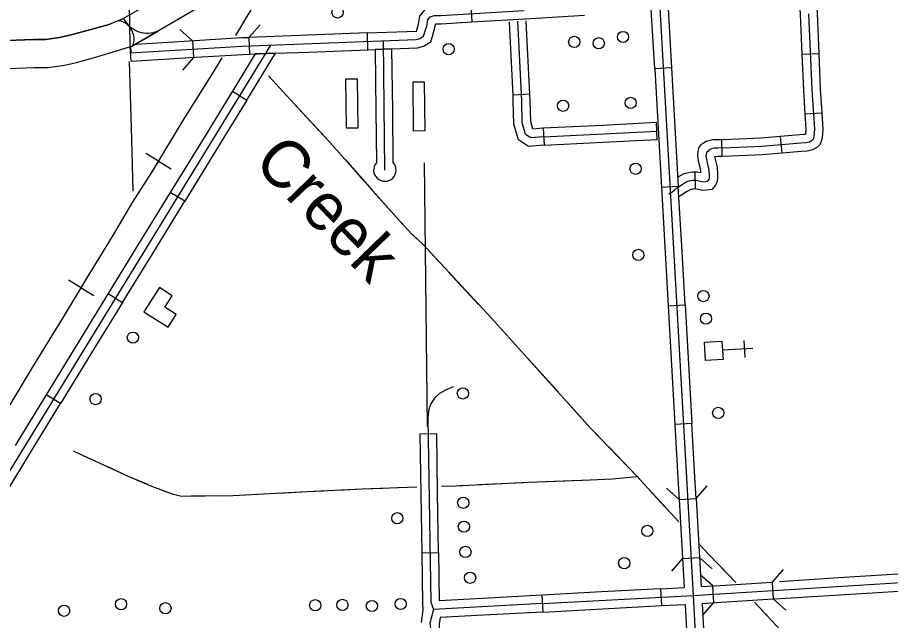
# Model space of a CAD drawing. Extents: x 309348 to 309445, y 336383 to 336484.
# Drawn here: x 309354.023 to 309355.577, y 336400.935 to 336402.009 of the extents above; entities that cross this region are included whole.
import ezdxf

# ---------------------------------------------------------------- set-up
doc = ezdxf.new("R2010")
doc.units = 0
doc.layers.add('R_Annotation', color=7, linetype='Continuous')

msp = doc.modelspace()

# ---------------------------------------------------------------- linework, layer by layer
at = {"layer": 'R_Annotation'}
for p, q in [((309354.8297, 336402.0308), (309354.8315, 336402.0009)), ((309354.3348, 336401.9676), (309354.3366, 336401.9376)), ((309354.4347, 336401.9734), (309354.4361, 336401.9434)), ((309354.6469, 336401.9513), (309354.6458, 336401.9813)), ((309354.2253, 336401.9308), (309354.2238, 336401.9558)), ((309354.6896, 336401.9528), (309354.6596, 336401.9517)), ((309354.4823, 336401.9451), (309354.4462, 336401.9438)), ((309355.4188, 336401.9432), (309355.4488, 336401.9445)), ((309355.1869, 336401.9189), (309355.157, 336401.9172)), ((309354.4057, 336401.8776), (309354.4313, 336401.8619)), ((309354.9349, 336401.8723), (309354.9049, 336401.8708)), ((309355.4243, 336401.8374), (309355.4542, 336401.8393)), ((309354.9586, 336401.8116), (309354.9601, 336401.7816)), ((309355.1615, 336401.7916), (309355.16, 336401.8216)), ((309355.3805, 336401.797), (309355.3831, 336401.7671)), ((309355.276, 336401.7913), (309355.2767, 336401.7613)), ((309354.2743, 336401.7532), (309354.2516, 336401.7668)), ((309354.2743, 336401.7532), (309354.2969, 336401.7395)), ((309355.2281, 336401.7336), (309355.2287, 336401.7036)), ((309355.199, 336401.708), (309355.169, 336401.7063)), ((309354.3208, 336401.6818), (309354.2952, 336401.6975)), ((309354.1365, 336401.5279), (309354.1139, 336401.5415)), ((309354.1365, 336401.5279), (309354.1591, 336401.5142)), ((309354.1848, 336401.5174), (309354.2104, 336401.5017)), ((309355.181, 336401.4954), (309355.211, 336401.4971)), ((309355.3156, 336401.4337), (309355.3174, 336401.4038)), ((309355.3315, 336401.4197), (309355.2777, 336401.4164)), ((309354.1, 336401.3216), (309354.0744, 336401.3373)), ((309354.1, 336401.3216), (309354.1, 336401.3216)), ((309354.7691, 336401.2678), (309354.7391, 336401.2673)), ((309355.2156, 336401.1519), (309355.2156, 336401.1519)), ((309354.7424, 336401.0561), (309354.7724, 336401.0566)), ((309355.2216, 336401.0466), (309355.2216, 336401.0466)), ((309355.3659, 336401.0038), (309355.3677, 336400.9739)), ((309355.1697, 336400.962), (309355.1681, 336400.9919)), ((309355.1697, 336400.962), (309355.1681, 336400.9919)), ((309355.2622, 336400.9673), (309355.2603, 336400.9972)), ((309355.3668, 336400.9888), (309355.3668, 336400.9888)), ((309354.9562, 336400.9805), (309354.9578, 336400.9506)), ((309355.2613, 336400.9822), (309355.2613, 336400.9822)), ((309355.3677, 336400.9739), (309355.3808, 336400.9747))]:
    msp.add_line(p, q, dxfattribs=at)
for points in [[(309355.1315, 336402.7951), (309355.1351, 336402.7088), (309355.1653, 336402.0358), (309355.2254, 336400.98), (309355.3345, 336398.9303)], [(309354.5329, 336402.232), (309354.5032, 336402.1838), (309354.4909, 336402.1681), (309354.476, 336402.1452), (309354.455, 336402.1194), (309354.4381, 336402.1041), (309354.4134, 336402.0787), (309354.3646, 336402.0394), (309354.3463, 336402.027), (309354.2287, 336401.9584)], [(309354.2039, 336402.0031), (309354.3195, 336402.0692), (309354.3347, 336402.0796), (309354.3797, 336402.1158), (309354.4034, 336402.1402), (309354.4186, 336402.1539), (309354.4355, 336402.1747), (309354.4502, 336402.1973), (309354.4622, 336402.2125), (309354.4711, 336402.227)], [(309354.2259, 336401.9459), (309354.224, 336401.9615), (309354.2201, 336402.1733)], [(309354.4418, 336402.0282), (309354.4111, 336401.9767)], [(309354.733, 336401.9845), (309354.7367, 336401.9969), (309354.739, 336402.011), (309354.7489, 336402.0227), (309354.7623, 336402.0271), (309354.7756, 336402.0276), (309354.8297, 336402.0308)], [(309355.4149, 336402.0355), (309355.4147, 336402.0322), (309355.4159, 336402.0147), (309355.4188, 336401.9432)], [(309355.445, 336402.0373), (309355.4447, 336402.0325), (309355.4459, 336402.0164), (309355.4488, 336401.9445)], [(309354.4233, 336401.958), (309354.7325, 336401.9695), (309354.7392, 336401.9716), (309354.7459, 336401.9756), (309354.7513, 336401.9936), (309354.7531, 336402.0045), (309354.7576, 336402.0098), (309354.7649, 336402.0121), (309354.7763, 336402.0126), (309354.9248, 336402.0215)], [(309354.9263, 336402.0065), (309355.0318, 336402.0128)], [(309355.157, 336401.9172), (309355.151, 336402.0227)], [(309355.1809, 336402.0244), (309355.1869, 336401.9189)], [(309355.4309, 336402.0155), (309355.4364, 336401.8805), (309355.4411, 336401.8102), (309355.4403, 336401.7968), (309355.4393, 336401.7934), (309355.4384, 336401.7913), (309355.4367, 336401.7898), (309355.4322, 336401.7871), (309355.4261, 336401.7858), (309355.4167, 336401.785), (309355.3475, 336401.779), (309355.2924, 336401.7767), (309355.2692, 336401.7762), (309355.2624, 336401.776), (309355.2582, 336401.7751), (309355.2537, 336401.7731), (309355.2517, 336401.7701), (309355.2492, 336401.7686), (309355.2481, 336401.7627), (309355.2489, 336401.7563), (309355.253, 336401.7398), (309355.2539, 336401.729), (309355.2538, 336401.7234), (309355.2532, 336401.7203), (309355.2521, 336401.7184), (309355.2506, 336401.7168), (309355.2474, 336401.7162), (309355.2434, 336401.7159), (309355.2306, 336401.7186), (309355.2254, 336401.7185), (309355.2226, 336401.7182), (309355.2179, 336401.7173), (309355.2143, 336401.7163), (309355.211, 336401.7145), (309355.2056, 336401.711), (309355.1993, 336401.707), (309355.1958, 336401.7048), (309355.1916, 336401.7011), (309355.1878, 336401.6977), (309355.1824, 336401.6935)], [(309354.2122, 336402.007), (309354.1866, 336401.996), (309354.1475, 336401.9858), (309354.1164, 336401.9772), (309354.0977, 336401.9731), (309354.0738, 336401.9696), (309354.052, 336401.9695), (309353.5398, 336401.9503)], [(309354.189, 336401.9972), (309354.1866, 336401.996), (309354.1475, 336401.9858), (309354.1164, 336401.9772), (309354.0977, 336401.9731), (309354.0738, 336401.9696), (309354.052, 336401.9695), (309353.5398, 336401.9503)], [(309353.5398, 336401.9503), (309354.052, 336401.9695), (309354.0738, 336401.9696), (309354.0977, 336401.9731), (309354.1164, 336401.9772), (309354.1475, 336401.9858), (309354.1866, 336401.996), (309354.189, 336401.9972)], [(309354.7616, 336401.9757), (309354.766, 336401.9902), (309354.7671, 336401.9971), (309354.7676, 336401.9972), (309354.7771, 336401.9976), (309354.8315, 336402.0009)], [(309354.8315, 336402.0009), (309354.9257, 336402.0065)], [(309354.8997, 336401.9763), (309354.8984, 336402.0013)], [(309354.9593, 336401.7966), (309354.9364, 336401.7946), (309354.9274, 336401.8006), (309354.9214, 336401.8215), (309354.9204, 336401.8604), (309354.9134, 336402.0021)], [(309354.9297, 336401.9778), (309354.9284, 336402.0028)], [(309353.5417, 336401.9003), (309354.053, 336401.9195), (309354.0776, 336401.9196), (309354.1067, 336401.9239), (309354.1285, 336401.9286), (309354.1605, 336401.9375), (309354.2287, 336401.9584), (309354.2746, 336401.9853)], [(309354.3123, 336401.9873), (309354.3348, 336401.9674)], [(309354.4347, 336401.9734), (309354.455, 336401.9955)], [(309354.6458, 336401.9813), (309354.733, 336401.9845)], [(309354.2347, 336401.9614), (309354.3289, 336401.9672)], [(309354.3289, 336401.9672), (309354.4226, 336401.973), (309354.4347, 336401.9734)], [(309354.5403, 336401.9773), (309354.4347, 336401.9734)], [(309354.6458, 336401.9813), (309354.5403, 336401.9773)], [(309354.6596, 336401.9517), (309354.6896, 336401.9528), (309354.7351, 336401.9545), (309354.7454, 336401.9578), (309354.7586, 336401.9656), (309354.7616, 336401.9757)], [(309354.6769, 336401.7373), (309354.6744, 336401.9673)], [(309354.9049, 336401.8708), (309354.8997, 336401.9763)], [(309354.9349, 336401.8723), (309354.9297, 336401.9778)], [(309354.4737, 336401.9598), (309353.8081, 336400.8743), (309353.8058, 336400.8682), (309353.805, 336400.8533), (309353.801, 336400.8434), (309353.7618, 336400.7799), (309353.7585, 336400.7734), (309353.7577, 336400.7659), (309353.7586, 336400.7414), (309353.7581, 336400.7368), (309353.7536, 336400.7335), (309353.7408, 336400.7316)], [(309354.2244, 336401.9458), (309354.4233, 336401.958)], [(309354.5414, 336401.9473), (309354.6469, 336401.9513)], [(309354.6469, 336401.9513), (309354.6596, 336401.9517)], [(309354.6596, 336401.9517), (309354.6608, 336401.8428)], [(309354.6908, 336401.8431), (309354.6896, 336401.9528)], [(309353.7982, 336400.9705), (309353.8189, 336401.0042), (309353.8314, 336401.0264), (309353.8686, 336401.0849), (309353.9297, 336401.1848), (309353.9734, 336401.2538), (309354.0083, 336401.3163), (309354.052, 336401.3887), (309354.1031, 336401.4725), (309354.1489, 336401.5483), (309354.1923, 336401.6187), (309354.2278, 336401.6792), (309354.2627, 336401.734), (309354.3198, 336401.8286), (309354.374, 336401.9146), (309354.3875, 336401.9372)], [(309354.0083, 336401.3163), (309354.052, 336401.3887), (309354.1031, 336401.4725), (309354.1489, 336401.5483), (309354.1923, 336401.6187), (309354.2278, 336401.6792), (309354.2627, 336401.734), (309354.3198, 336401.8286), (309354.374, 336401.9146), (309354.3875, 336401.9372)], [(309354.2253, 336401.9308), (309354.3307, 336401.9373)], [(309354.3367, 336401.9375), (309354.3168, 336401.915)], [(309354.3307, 336401.9373), (309354.424, 336401.943), (309354.4359, 336401.9434)], [(309354.4462, 336401.9438), (309354.4057, 336401.8776)], [(309354.4313, 336401.8619), (309354.4823, 336401.9451)], [(309354.4361, 336401.9434), (309354.4823, 336401.9451), (309354.5414, 336401.9473)], [(309355.4188, 336401.9432), (309355.4215, 336401.8797), (309355.4243, 336401.8374)], [(309355.4488, 336401.9445), (309355.4514, 336401.8813), (309355.4542, 336401.8393)], [(309354.2218, 336401.9306), (309354.2259, 336401.7924), (309354.2287, 336401.6999)], [(309354.4699, 336401.9049), (309354.5017, 336401.8702), (309354.5714, 336401.7953), (309354.6064, 336401.7563), (309354.6542, 336401.7013), (309354.6994, 336401.6512), (309354.7242, 336401.6237), (309354.7448, 336401.6046)], [(309354.4699, 336401.9049), (309354.4967, 336401.8757)], [(309355.157, 336401.9172), (309355.163, 336401.8117)], [(309355.1869, 336401.9189), (309355.193, 336401.8135)], [(309354.4057, 336401.8776), (309354.3505, 336401.7876)], [(309354.4313, 336401.8619), (309354.376, 336401.7719)], [(309354.9606, 336401.7816), (309354.9324, 336401.7792), (309354.9145, 336401.7912), (309354.9065, 336401.8192), (309354.9054, 336401.8599), (309354.9049, 336401.8708)], [(309354.958, 336401.8115), (309354.9403, 336401.81), (309354.9403, 336401.81), (309354.9364, 336401.8238), (309354.9354, 336401.861), (309354.9349, 336401.8723)], [(309354.5146, 336401.8563), (309354.5686, 336401.7983)], [(309354.6608, 336401.8428), (309354.6618, 336401.7504)], [(309354.6918, 336401.7507), (309354.6908, 336401.8431)], [(309355.4243, 336401.8374), (309355.4261, 336401.8101), (309355.4255, 336401.801), (309355.4238, 336401.8006), (309355.4155, 336401.8), (309355.3805, 336401.797)], [(309355.4542, 336401.8393), (309355.4561, 336401.8102), (309355.4551, 336401.7943), (309355.4534, 336401.7883), (309355.4508, 336401.7823), (309355.4455, 336401.7776), (309355.4378, 336401.773), (309355.4283, 336401.7709), (309355.4179, 336401.7701), (309355.3831, 336401.7671)], [(309355.0641, 336401.8168), (309354.9586, 336401.8116)], [(309355.16, 336401.8216), (309355.0641, 336401.8168)], [(309355.163, 336401.8117), (309355.169, 336401.7063)], [(309355.193, 336401.8135), (309355.199, 336401.708)], [(309354.9593, 336401.7966), (309355.1608, 336401.8066)], [(309355.3805, 336401.797), (309355.3466, 336401.794), (309355.2919, 336401.7917), (309355.276, 336401.7913)], [(309354.3505, 336401.7876), (309354.2952, 336401.6975)], [(309354.9601, 336401.7816), (309355.0656, 336401.7868)], [(309355.0656, 336401.7868), (309355.1615, 336401.7916)], [(309355.276, 336401.7913), (309355.2688, 336401.7912), (309355.2607, 336401.7909), (309355.2535, 336401.7895), (309355.2487, 336401.7881), (309355.2439, 336401.7853), (309355.2399, 336401.7825), (309355.2356, 336401.7778), (309355.2336, 336401.7711), (309355.233, 336401.7631), (309355.2341, 336401.7535), (309355.2382, 336401.7374), (309355.2386, 336401.7323), (309355.2321, 336401.7337), (309355.2281, 336401.7336)], [(309354.376, 336401.7719), (309354.3208, 336401.6818)], [(309354.5863, 336401.7787), (309354.6064, 336401.7563), (309354.6386, 336401.7192)], [(309355.3831, 336401.7671), (309355.3485, 336401.7641), (309355.2929, 336401.7617), (309355.2767, 336401.7613)], [(309354.7466, 336401.7499), (309354.7524, 336401.2808)], [(309355.2767, 336401.7613), (309355.2696, 336401.7612), (309355.2641, 336401.761), (309355.2636, 336401.7609), (309355.2635, 336401.7608), (309355.2637, 336401.759), (309355.2679, 336401.7422), (309355.2689, 336401.7295), (309355.2688, 336401.7218), (309355.2674, 336401.7149), (309355.2643, 336401.7096), (309355.2623, 336401.7066), (309355.2584, 336401.7029), (309355.2492, 336401.7012), (309355.2423, 336401.7008), (309355.2292, 336401.7036), (309355.2287, 336401.7036)], [(309355.2281, 336401.7336), (309355.2243, 336401.7335), (309355.2203, 336401.733), (309355.2145, 336401.7319), (309355.2086, 336401.7303), (309355.2033, 336401.7274), (309355.1981, 336401.7239)], [(309355.169, 336401.7063), (309355.175, 336401.6008)], [(309355.205, 336401.6025), (309355.199, 336401.708)], [(309355.2287, 336401.7036), (309355.2265, 336401.7035), (309355.225, 336401.7033), (309355.2213, 336401.7027), (309355.2201, 336401.7023), (309355.2187, 336401.7016), (309355.2137, 336401.6983), (309355.2073, 336401.6943), (309355.2, 336401.6897)], [(309354.2952, 336401.6975), (309354.24, 336401.6075)], [(309354.656, 336401.6993), (309354.6994, 336401.6512), (309354.7091, 336401.6405)], [(309354.2656, 336401.5918), (309354.3208, 336401.6818)], [(309354.727, 336401.6212), (309354.7448, 336401.6046)], [(309354.24, 336401.6075), (309354.1848, 336401.5174)], [(309354.7448, 336401.6046), (309354.8667, 336401.4735), (309355.043, 336401.278), (309355.1255, 336401.1919), (309355.1856, 336401.1263), (309355.1998, 336401.1109)], [(309354.7448, 336401.6046), (309354.7718, 336401.5756)], [(309355.175, 336401.6008), (309355.181, 336401.4954)], [(309355.211, 336401.4971), (309355.205, 336401.6025)], [(309354.2104, 336401.5017), (309354.2656, 336401.5918)], [(309354.7898, 336401.5563), (309354.8437, 336401.4982)], [(309354.1848, 336401.5174), (309354.1296, 336401.4274)], [(309354.2104, 336401.5017), (309354.1552, 336401.4117)], [(309355.181, 336401.4954), (309355.187, 336401.3899)], [(309355.211, 336401.4971), (309355.217, 336401.3916)], [(309354.8617, 336401.4789), (309354.8667, 336401.4735), (309354.9149, 336401.4201)], [(309354.1296, 336401.4274), (309354.0744, 336401.3373)], [(309354.1552, 336401.4117), (309354.1, 336401.3216)], [(309354.9325, 336401.4005), (309354.9856, 336401.3417)], [(309355.217, 336401.3916), (309355.223, 336401.2861)], [(309355.187, 336401.3899), (309355.193, 336401.2844)], [(309354.7986, 336401.3513), (309354.7846, 336401.3454), (309354.7743, 336401.3395), (309354.7653, 336401.3311), (309354.7589, 336401.3213), (309354.7551, 336401.3116), (309354.7536, 336401.2961), (309354.7588, 336400.9679), (309354.7637, 336400.9552), (309354.757, 336400.9309), (309354.7585, 336400.9175), (309354.77, 336400.1197)], [(309354.0744, 336401.3373), (309354.0192, 336401.2472)], [(309354.0447, 336401.2316), (309354.1, 336401.3216)], [(309355.0033, 336401.3221), (309355.043, 336401.278), (309355.0568, 336401.2636)], [(309354.7391, 336401.2673), (309354.7408, 336401.1617)], [(309354.7708, 336401.1622), (309354.7691, 336401.2678)], [(309354.1222, 336401.2376), (309354.1324, 336401.2328), (309354.2215, 336401.1919), (309354.2618, 336401.1749), (309354.2982, 336401.1612), (309354.3152, 336401.1567), (309354.3323, 336401.1573), (309354.4066, 336401.1578), (309354.5389, 336401.1652), (309354.6366, 336401.1698), (309354.7337, 336401.1734)], [(309354.1222, 336401.2376), (309354.1324, 336401.2328), (309354.1581, 336401.221)], [(309355.0751, 336401.2446), (309355.1255, 336401.1919), (309355.1298, 336401.1873)], [(309353.9895, 336401.1415), (309354.0447, 336401.2316)], [(309354.1821, 336401.21), (309354.2215, 336401.1919), (309354.2546, 336401.1779)], [(309354.7779, 336401.1747), (309354.8024, 336401.1754), (309354.9319, 336401.1817), (309355.042, 336401.1857), (309355.0818, 336401.1879), (309355.1255, 336401.1919)], [(309355.055, 336401.1864), (309355.0818, 336401.1879), (309355.1255, 336401.1919)], [(309354.7779, 336401.1747), (309354.8024, 336401.1754), (309354.8175, 336401.1762)], [(309354.8439, 336401.1774), (309354.923, 336401.1813)], [(309354.9494, 336401.1823), (309355.0286, 336401.1852)], [(309355.2306, 336401.1527), (309355.2506, 336401.1751)], [(309354.2792, 336401.1684), (309354.2982, 336401.1612), (309354.3152, 336401.1567), (309354.3323, 336401.1573), (309354.3565, 336401.1575)], [(309354.3829, 336401.1577), (309354.4066, 336401.1578), (309354.4621, 336401.1609)], [(309354.4884, 336401.1624), (309354.5389, 336401.1652), (309354.5676, 336401.1666)], [(309354.5939, 336401.1678), (309354.6366, 336401.1698), (309354.6731, 336401.1711)], [(309354.6995, 336401.1721), (309354.7337, 336401.1734)], [(309354.7408, 336401.1617), (309354.7424, 336401.0561)], [(309354.7724, 336401.0566), (309354.7708, 336401.1622)], [(309355.1476, 336401.1678), (309355.1743, 336401.1385)], [(309355.1782, 336401.171), (309355.2006, 336401.151)], [(309355.2006, 336401.151), (309355.2096, 336400.9942)], [(309355.2306, 336401.1527), (309355.2395, 336400.9959)], [(309355.1743, 336401.1385), (309355.1856, 336401.1263), (309355.1998, 336401.1109)], [(309355.3011, 336401.0034), (309355.253, 336401.0534), (309355.2373, 336401.0703)], [(309355.2553, 336401.051), (309355.253, 336401.0534), (309355.2373, 336401.0703)], [(309354.7424, 336401.0561), (309354.7439, 336400.965), (309354.7442, 336400.9545)], [(309354.7724, 336401.0566), (309354.7738, 336400.9707)], [(309355.2066, 336401.0458), (309355.1867, 336401.0234)], [(309355.2066, 336401.0458), (309355.2366, 336401.0475)], [(309355.259, 336401.0275), (309355.2366, 336401.0475)], [(309355.3011, 336401.0034), (309355.2736, 336401.032)], [(309355.3857, 336401.0263), (309355.3659, 336401.0038)], [(309354.958, 336400.9656), (309355.2254, 336400.98), (309355.6998, 336401.0097)], [(309355.2603, 336400.9972), (309355.2378, 336401.0171)], [(309355.2734, 336400.998), (309355.3659, 336401.0038)], [(309355.4843, 336401.0112), (309355.3789, 336401.0046)], [(309355.5897, 336401.0178), (309355.4843, 336401.0112)], [(309355.1681, 336400.9919), (309355.0626, 336400.9863)], [(309355.1681, 336400.9919), (309355.2096, 336400.9942)], [(309355.2395, 336400.9959), (309355.2734, 336400.998)], [(309355.4862, 336400.9813), (309355.5916, 336400.9879)], [(309354.8507, 336400.9749), (309354.7738, 336400.9707)], [(309354.9562, 336400.9805), (309354.8507, 336400.9749)], [(309355.0626, 336400.9863), (309354.9572, 336400.9806)], [(309355.2753, 336400.9681), (309355.3677, 336400.9739)], [(309355.3677, 336400.9739), (309355.3902, 336400.954)], [(309355.3808, 336400.9747), (309355.4862, 336400.9813)], [(309354.957, 336400.9656), (309354.7637, 336400.9552)], [(309355.0642, 336400.9563), (309355.1697, 336400.962)], [(309355.1697, 336400.962), (309355.2112, 336400.9642)], [(309355.2112, 336400.9642), (309355.2166, 336400.8626)], [(309355.2412, 336400.9659), (309355.2753, 336400.9681)], [(309355.2412, 336400.9659), (309355.2466, 336400.8642)], [(309355.2423, 336400.9447), (309355.2622, 336400.9673)], [(309355.3348, 336400.9682), (309355.4599, 336400.8334), (309355.4799, 336400.8089), (309355.4914, 336400.7874), (309355.4995, 336400.7611), (309355.5009, 336400.6709), (309355.537, 336399.9417)], [(309355.3348, 336400.9682), (309355.3618, 336400.9391)], [(309354.7442, 336400.9545), (309354.7417, 336400.9318)], [(309354.8523, 336400.9449), (309354.7753, 336400.9408)], [(309354.9578, 336400.9506), (309354.8523, 336400.9449)], [(309354.9588, 336400.9506), (309355.0642, 336400.9563)], [(309354.7753, 336400.9408), (309354.7736, 336400.9295), (309354.7735, 336400.9184), (309354.7746, 336400.8472)]]:
    msp.add_lwpolyline(points, dxfattribs=at)
for points in [[(309354.6286, 336401.812), (309354.6086, 336401.8117), (309354.6077, 336401.8993), (309354.6277, 336401.8995)], [(309354.7479, 336401.8068), (309354.7279, 336401.8066), (309354.727, 336401.8942), (309354.747, 336401.8944)], [(309354.2483, 336401.4852), (309354.2912, 336401.4578), (309354.3056, 336401.4804), (309354.2853, 336401.4934), (309354.2983, 336401.5136), (309354.2757, 336401.528)], [(309355.2456, 336401.4307), (309355.2767, 336401.4326), (309355.2787, 336401.4003), (309355.2475, 336401.3984)], [(309355.193, 336401.2844), (309355.199, 336401.179), (309355.2006, 336401.151), (309355.2306, 336401.1527), (309355.229, 336401.1807), (309355.223, 336401.2861), (309355.193, 336401.2844)]]:
    msp.add_lwpolyline(points, close=True, dxfattribs=at)
for centre in [(309354.5928, 336402.0178), (309355.1006, 336401.9741), (309355.0138, 336401.9654), (309355.0574, 336401.9629), (309354.7904, 336401.9524), (309354.994, 336401.8516), (309355.1142, 336401.8568), (309355.1229, 336401.7395), (309355.1279, 336401.5862), (309355.2437, 336401.513), (309355.2483, 336401.4728), (309354.2286, 336401.439), (309354.8158, 336401.3397), (309354.1622, 336401.3296), (309355.27, 336401.3051), (309354.8163, 336401.1451), (309354.6991, 336401.1175), (309354.8175, 336401.1026), (309355.1439, 336401.095), (309354.8203, 336401.0576), (309355.1028, 336401.0376), (309354.8285, 336401.0117), (309354.2075, 336400.9646), (309354.5531, 336400.9627), (309354.6014, 336400.9633), (309354.705, 336400.965), (309354.1062, 336400.9528), (309354.2865, 336400.9574), (309354.6539, 336400.9614)]:
    msp.add_circle(centre, 0.01, dxfattribs=at)
for centre, radius, start, end in [((309354.1969, 336401.97), 0.0338, 339.8983, 78.0639), ((309354.2544, 336402.0281), 0.0472, 206.5343, 295.2244), ((309354.6769, 336401.7373), 0.02, 139.2116, 42.0304)]:
    msp.add_arc(centre, radius, start, end, dxfattribs=at)

# ---------------------------------------------------------------- texts
msp.add_text('Creek', height=0.08451, rotation=314.1025, dxfattribs=at).set_placement((309354.4406, 336401.749))

doc.saveas('drawing.dxf')
